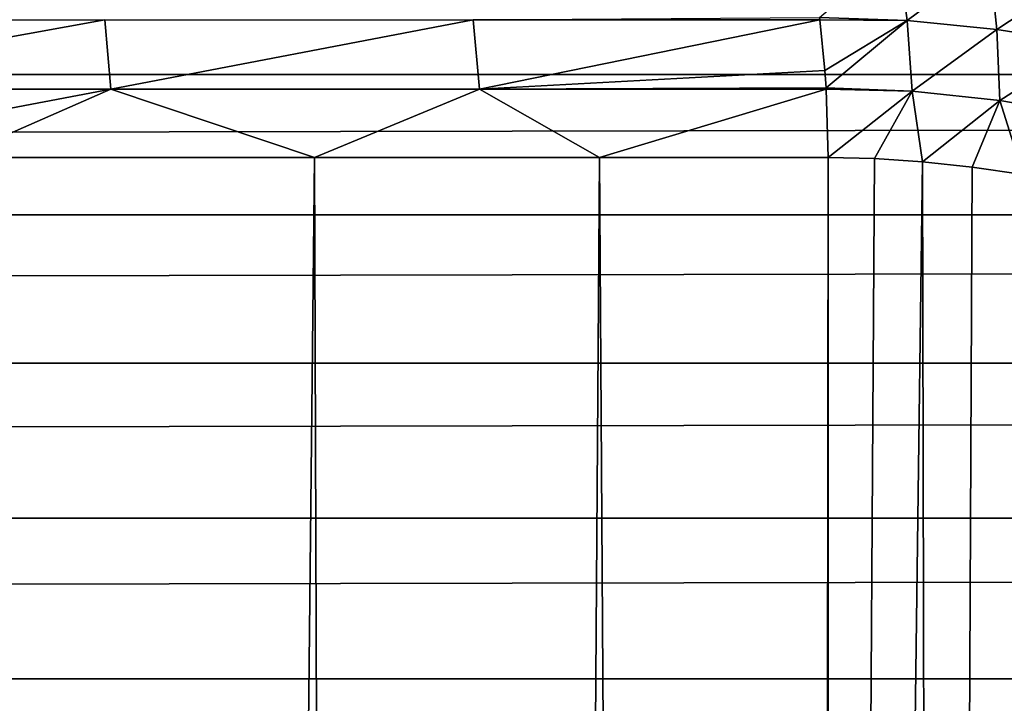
# Model space of a CAD drawing. Header units: metres. Extents: x -105 to 105, y -72 to 59.
# Tile 327 of 414: x 16.26 to 18.48, y 15.02 to 16.56. Entities that reach past the tile are written whole.
import ezdxf

# ---------------------------------------------------------------- set-up
doc = ezdxf.new("R2010")
doc.units = ezdxf.units.M
doc.layers.add('solid_509431_AD150_SW0001', color=7, linetype='CONTINUOUS')

msp = doc.modelspace()

# ---------------------------------------------------------------- linework, layer by layer
at = {"layer": 'solid_509431_AD150_SW0001'}
for points in [[(90, 16.733223, 15.507902), (-90, 16.733223, 15.507902), (-90, 16.4368, 15.758961)], [(90, 16.4368, 15.758961), (90, 16.733223, 15.507902), (-90, 16.4368, 15.758961)], [(18.259418, 16.558306, -20.204615), (18.061907, 16.565264, -20.4492), (18.23855, 16.715393, -20.180349)], [(18.259418, 16.558306, -20.204615), (18.23855, 16.715393, -20.180349), (18.444494, 16.696352, -19.938753)], [(18.461517, 16.538158, -19.96751), (18.259418, 16.558306, -20.204615), (18.444494, 16.696352, -19.938753)], [(18.461517, 16.538158, -19.96751), (18.444494, 16.696352, -19.938753), (18.65447, 16.665964, -19.705622)], [(18.667656, 16.505936, -19.738619), (18.461517, 16.538158, -19.96751), (18.65447, 16.665964, -19.705622)], [(15.588346, 16.404099, -23.153549), (15.575967, 16.560232, -23.140125), (16.452166, 16.56023, -22.28787)], [(16.465242, 16.404099, -22.300617), (15.588346, 16.404099, -23.153549), (16.452166, 16.56023, -22.28787)], [(16.465242, 16.404099, -22.300617), (16.452166, 16.56023, -22.28787), (17.281788, 16.560226, -21.39024)], [(17.295525, 16.404095, -21.402273), (16.465242, 16.404099, -22.300617), (17.281788, 16.560226, -21.39024)], [(18.061907, 16.565264, -20.4492), (18.062544, 16.560154, -20.449699), (17.281788, 16.560226, -21.39024)], [(17.295525, 16.404095, -21.402273), (17.281788, 16.560226, -21.39024), (18.062544, 16.560154, -20.449699)], [(18.074001, 16.445974, -20.458708), (17.295525, 16.404095, -21.402273), (18.062544, 16.560154, -20.449699)], [(18.259418, 16.558306, -20.204615), (18.062544, 16.560154, -20.449699), (18.061907, 16.565264, -20.4492)], [(18.259418, 16.558306, -20.204615), (18.074001, 16.445974, -20.458708), (18.062544, 16.560154, -20.449699)], [(18.259418, 16.558306, -20.204615), (18.076748, 16.406527, -20.460865), (18.074001, 16.445974, -20.458708)], [(18.270149, 16.399225, -20.221296), (18.076748, 16.406527, -20.460865), (18.259418, 16.558306, -20.204615)], [(18.270149, 16.399225, -20.221296), (18.259418, 16.558306, -20.204615), (18.461517, 16.538158, -19.96751)], [(18.468164, 16.378021, -19.988813), (18.270149, 16.399225, -20.221296), (18.461517, 16.538158, -19.96751)], [(18.468164, 16.378021, -19.988813), (18.461517, 16.538158, -19.96751), (18.667656, 16.505936, -19.738619)], [(18.6702, 16.344038, -19.764204), (18.468164, 16.378021, -19.988813), (18.667656, 16.505936, -19.738619)], [(90, 16.4368, 15.758961), (-90, 16.4368, 15.758961), (-90, 16.120657, 15.984682)], [(90, 16.120657, 15.984682), (90, 16.4368, 15.758961), (-90, 16.120657, 15.984682)], [(18.074001, 16.445974, -20.458708), (18.076748, 16.406527, -20.460865), (17.295525, 16.404095, -21.402273)], [(16.465242, 16.404099, -22.300617), (15.654468, 16.25, -23.100449), (15.588346, 16.404099, -23.153549)], [(16.465242, 16.404099, -22.300617), (16.113724, 16.25, -22.661823), (15.654468, 16.25, -23.100449)], [(16.465242, 16.404099, -22.300617), (16.924194, 16.250002, -21.824713), (16.113724, 16.25, -22.661823)], [(17.295525, 16.404095, -21.402273), (16.924194, 16.250002, -21.824713), (16.465242, 16.404099, -22.300617)], [(17.295525, 16.404095, -21.402273), (17.565828, 16.249989, -21.097279), (16.924194, 16.250002, -21.824713)], [(18.076748, 16.406527, -20.460865), (18.0769, 16.404024, -20.460987), (17.295525, 16.404095, -21.402273)], [(18.0769, 16.404024, -20.460987), (17.565828, 16.249989, -21.097279), (17.295525, 16.404095, -21.402273)], [(18.0769, 16.404024, -20.460987), (18.081575, 16.25, -20.464663), (17.565828, 16.249989, -21.097279)], [(18.270149, 16.399225, -20.221296), (18.0769, 16.404024, -20.460987), (18.076748, 16.406527, -20.460865)], [(18.270149, 16.399225, -20.221296), (18.081575, 16.25, -20.464663), (18.0769, 16.404024, -20.460987)], [(18.270149, 16.399225, -20.221296), (18.186016, 16.247646, -20.333712), (18.081575, 16.25, -20.464663)], [(18.270149, 16.399225, -20.221296), (18.293949, 16.240433, -20.20229), (18.186016, 16.247646, -20.333712)], [(18.468164, 16.378021, -19.988813), (18.293949, 16.240433, -20.20229), (18.270149, 16.399225, -20.221296)], [(18.468164, 16.378021, -19.988813), (18.405443, 16.228378, -20.070564), (18.293949, 16.240433, -20.20229)], [(18.468164, 16.378021, -19.988813), (18.520638, 16.211334, -19.938635), (18.405443, 16.228378, -20.070564)], [(18.6702, 16.344038, -19.764204), (18.520638, 16.211334, -19.938635), (18.468164, 16.378021, -19.988813)], [(16.113724, 16.25, -22.661823), (16.263456, -45.799999, -22.513456), (15.325972, -45.799999, -23.399771)], [(16.113724, 16.25, -22.661823), (16.924194, 16.250002, -21.824713), (16.263456, -45.799999, -22.513456)], [(16.924194, 16.250002, -21.824713), (17.149771, -45.799999, -21.575972), (16.263456, -45.799999, -22.513456)], [(16.924194, 16.250002, -21.824713), (17.565828, 16.249989, -21.097279), (17.149771, -45.799999, -21.575972)], [(17.565828, 16.249989, -21.097279), (17.982124, -45.799999, -20.590265), (17.149771, -45.799999, -21.575972)], [(17.565828, 16.249989, -21.097279), (18.081575, 16.25, -20.464663), (17.982124, -45.799999, -20.590265)], [(18.081575, 16.25, -20.464663), (18.081575, 0, -20.464663), (17.982124, -45.799999, -20.590265)], [(18.186016, 16.247646, -20.333712), (18.081575, 0, -20.464663), (18.081575, 16.25, -20.464663)], [(18.186016, 16.247646, -20.333712), (18.293949, 16.240433, -20.20229), (18.081575, 0, -20.464663)], [(18.293949, 16.240433, -20.20229), (18.329586, 0, -20.159746), (18.081575, 0, -20.464663)], [(18.293949, 16.240433, -20.20229), (18.405443, 16.228378, -20.070564), (18.329586, 0, -20.159746)], [(18.405443, 16.228378, -20.070564), (18.520638, 16.211334, -19.938635), (18.329586, 0, -20.159746)], [(18.520638, 16.211334, -19.938635), (18.537094, 0, -19.920126), (18.329586, 0, -20.159746)], [(90, 16.120657, 15.984682), (-90, 16.120657, 15.984682), (-90, 15.786953, 16.183527)], [(90, 15.786953, 16.183527), (90, 16.120657, 15.984682), (-90, 15.786953, 16.183527)], [(90, 15.786953, 16.183527), (-90, 15.786953, 16.183527), (-90, 15.437968, 16.354136)], [(90, 15.437968, 16.354136), (90, 15.786953, 16.183527), (-90, 15.437968, 16.354136)], [(90, 15.437968, 16.354136), (-90, 15.437968, 16.354136), (-90, 15.076088, 16.49534)], [(90, 15.076088, 16.49534), (90, 15.437968, 16.354136), (-90, 15.076088, 16.49534)], [(90, 15.076088, 16.49534), (-90, 15.076088, 16.49534), (-90, 14.703782, 16.606182)], [(90, 14.703782, 16.606182), (90, 15.076088, 16.49534), (-90, 14.703782, 16.606182)]]:
    msp.add_3dface(points, dxfattribs=at)

doc.saveas('drawing.dxf')
